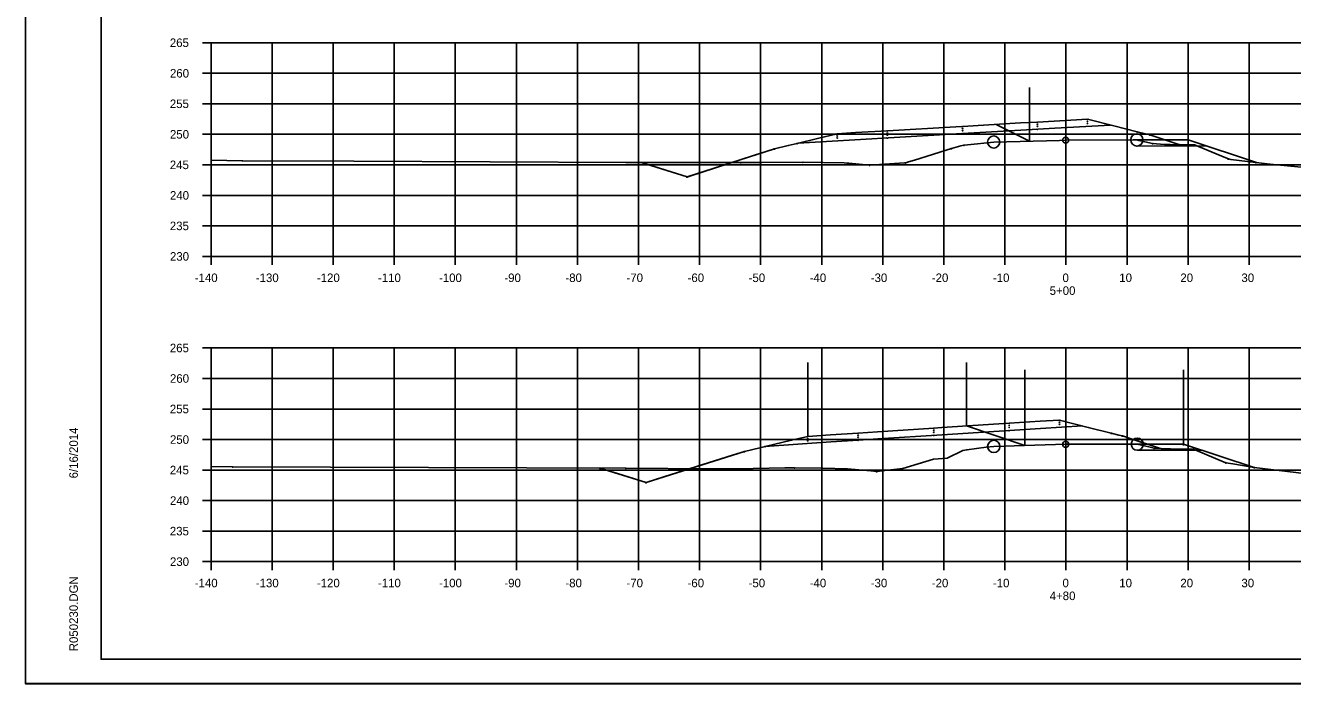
# Model space of a CAD drawing. Extents: x 1300404 to 1323571, y 234004 to 252077.
# Drawn here: x 1315546.9 to 1315754.4, y 241701.8 to 241809.6 of the extents above; entities that cross this region are included whole.
import ezdxf

# ---------------------------------------------------------------- set-up
doc = ezdxf.new("R2010")
doc.units = 0
for name, color, linetype in [('Default', 7, 'Continuous'), ('R_Axis', 7, 'Continuous'), ('R_Axis Annot', 7, 'Continuous'), ('R_Border', 7, 'Continuous'), ('R_Draft', 7, 'Continuous'), ('R_Exist Surface', 7, 'Continuous'), ('R_Fin Surface', 7, 'Continuous'), ('R_Grid', 7, 'Continuous'), ('R_MOT', 7, 'Continuous'), ('R_No Plot', 7, 'Continuous')]:
    doc.layers.add(name, color=color, linetype=linetype)

msp = doc.modelspace()

# ---------------------------------------------------------------- linework, layer by layer
at = {"layer": 'Default'}
for p, q in [((1315559.28, 241705.77), (1315559.28, 241911.23)), ((1315875.46, 241705.77), (1315559.28, 241705.77))]:
    msp.add_line(p, q, dxfattribs=at)
at = {"layer": 'R_Axis'}
for p, q in [((1315575.88, 241806.77), (1315577.28, 241806.77)), ((1315577.28, 241771.77), (1315577.28, 241806.77)), ((1315575.88, 241801.77), (1315577.28, 241801.77)), ((1315575.88, 241796.77), (1315577.28, 241796.77)), ((1315575.88, 241791.77), (1315577.28, 241791.77)), ((1315575.88, 241786.77), (1315577.28, 241786.77)), ((1315575.88, 241781.77), (1315577.28, 241781.77)), ((1315575.88, 241776.77), (1315577.28, 241776.77)), ((1315575.88, 241771.77), (1315577.28, 241771.77)), ((1315577.28, 241771.77), (1315857.28, 241771.77)), ((1315577.28, 241770.37), (1315577.28, 241771.77)), ((1315587.28, 241770.37), (1315587.28, 241771.77)), ((1315597.28, 241770.37), (1315597.28, 241771.77)), ((1315607.28, 241770.37), (1315607.28, 241771.77)), ((1315617.28, 241770.37), (1315617.28, 241771.77)), ((1315627.28, 241770.37), (1315627.28, 241771.77)), ((1315637.28, 241770.37), (1315637.28, 241771.77)), ((1315647.28, 241770.37), (1315647.28, 241771.77)), ((1315657.28, 241770.37), (1315657.28, 241771.77)), ((1315667.28, 241770.37), (1315667.28, 241771.77)), ((1315677.28, 241770.37), (1315677.28, 241771.77)), ((1315687.28, 241770.37), (1315687.28, 241771.77)), ((1315697.28, 241770.37), (1315697.28, 241771.77)), ((1315707.28, 241770.37), (1315707.28, 241771.77)), ((1315717.28, 241770.37), (1315717.28, 241771.77)), ((1315727.28, 241770.37), (1315727.28, 241771.77)), ((1315737.28, 241770.37), (1315737.28, 241771.77)), ((1315747.28, 241770.37), (1315747.28, 241771.77)), ((1315575.88, 241756.77), (1315577.28, 241756.77)), ((1315577.28, 241721.77), (1315577.28, 241756.77)), ((1315575.88, 241751.77), (1315577.28, 241751.77)), ((1315575.88, 241746.77), (1315577.28, 241746.77)), ((1315575.88, 241741.77), (1315577.28, 241741.77)), ((1315575.88, 241736.77), (1315577.28, 241736.77)), ((1315575.88, 241731.77), (1315577.28, 241731.77)), ((1315575.88, 241726.77), (1315577.28, 241726.77)), ((1315575.88, 241721.77), (1315577.28, 241721.77)), ((1315577.28, 241721.77), (1315857.28, 241721.77)), ((1315577.28, 241720.37), (1315577.28, 241721.77)), ((1315587.28, 241720.37), (1315587.28, 241721.77)), ((1315597.28, 241720.37), (1315597.28, 241721.77)), ((1315607.28, 241720.37), (1315607.28, 241721.77)), ((1315617.28, 241720.37), (1315617.28, 241721.77)), ((1315627.28, 241720.37), (1315627.28, 241721.77)), ((1315637.28, 241720.37), (1315637.28, 241721.77)), ((1315647.28, 241720.37), (1315647.28, 241721.77)), ((1315657.28, 241720.37), (1315657.28, 241721.77)), ((1315667.28, 241720.37), (1315667.28, 241721.77)), ((1315677.28, 241720.37), (1315677.28, 241721.77)), ((1315687.28, 241720.37), (1315687.28, 241721.77)), ((1315697.28, 241720.37), (1315697.28, 241721.77)), ((1315707.28, 241720.37), (1315707.28, 241721.77)), ((1315717.28, 241720.37), (1315717.28, 241721.77)), ((1315727.28, 241720.37), (1315727.28, 241721.77)), ((1315737.28, 241720.37), (1315737.28, 241721.77)), ((1315747.28, 241720.37), (1315747.28, 241721.77))]:
    msp.add_line(p, q, dxfattribs=at)
at = {"layer": 'R_Border'}
msp.add_line((1315559.28, 241705.77), (1315559.28, 241705.77), dxfattribs=at)
at = {"layer": 'R_Draft'}
for points in [[(1315712.61, 241793.83), (1315712.66, 241793.73), (1315712.56, 241793.73)], [(1315712.61, 241793.49), (1315712.66, 241793.39), (1315712.56, 241793.39)], [(1315720.79, 241794.28), (1315720.84, 241794.18), (1315720.74, 241794.18)], [(1315720.79, 241793.95), (1315720.84, 241793.85), (1315720.74, 241793.85)], [(1315720.79, 241793.62), (1315720.84, 241793.52), (1315720.74, 241793.52)], [(1315679.83, 241791.9), (1315679.88, 241791.8), (1315679.78, 241791.8)], [(1315679.83, 241791.57), (1315679.88, 241791.47), (1315679.78, 241791.47)], [(1315688.03, 241792.4), (1315688.08, 241792.3), (1315687.98, 241792.3)], [(1315688.03, 241792.06), (1315688.08, 241791.96), (1315687.98, 241791.96)], [(1315688.03, 241791.73), (1315688.08, 241791.63), (1315687.98, 241791.63)], [(1315700.34, 241793.12), (1315700.39, 241793.02), (1315700.29, 241793.02)], [(1315700.34, 241792.79), (1315700.39, 241792.69), (1315700.29, 241792.69)], [(1315700.34, 241792.46), (1315700.39, 241792.36), (1315700.29, 241792.36)], [(1315700.34, 241791.96), (1315700.39, 241791.86), (1315700.29, 241791.86)], [(1315712.61, 241793.16), (1315712.66, 241793.06), (1315712.56, 241793.06)], [(1315712.61, 241792.66), (1315712.66, 241792.56), (1315712.56, 241792.56)], [(1315728.92, 241792.24), (1315728.97, 241792.14), (1315728.87, 241792.14)], [(1315731.01, 241791.71), (1315731.06, 241791.61), (1315730.96, 241791.61)], [(1315669.57, 241789.45), (1315669.62, 241789.35), (1315669.52, 241789.35)], [(1315673.26, 241790.33), (1315673.31, 241790.23), (1315673.21, 241790.23)], [(1315679.83, 241791.24), (1315679.88, 241791.14), (1315679.78, 241791.14)], [(1315688.03, 241791.23), (1315688.08, 241791.13), (1315687.98, 241791.13)], [(1315698.54, 241789.51), (1315698.59, 241789.41), (1315698.49, 241789.41)], [(1315700.56, 241790.05), (1315700.61, 241789.95), (1315700.51, 241789.95)], [(1315731.45, 241790.3), (1315731.5, 241790.2), (1315731.4, 241790.2)], [(1315733.97, 241790.13), (1315734.02, 241790.03), (1315733.92, 241790.03)], [(1315735.78, 241790.13), (1315735.83, 241790.03), (1315735.73, 241790.03)], [(1315735.78, 241790.13), (1315735.83, 241790.03), (1315735.73, 241790.03)], [(1315738.34, 241790.11), (1315738.39, 241790.01), (1315738.29, 241790.01)], [(1315582.42, 241787.5), (1315582.47, 241787.4), (1315582.37, 241787.4)], [(1315645.3, 241787.23), (1315645.35, 241787.13), (1315645.25, 241787.13)], [(1315647.72, 241787.23), (1315647.77, 241787.13), (1315647.67, 241787.13)], [(1315647.72, 241787.23), (1315647.77, 241787.13), (1315647.67, 241787.13)], [(1315674.16, 241787.26), (1315674.21, 241787.16), (1315674.11, 241787.16)], [(1315743.88, 241787.78), (1315743.93, 241787.68), (1315743.83, 241787.68)], [(1315663.99, 241787.19), (1315664.04, 241787.09), (1315663.94, 241787.09)], [(1315681.49, 241787.12), (1315681.54, 241787.02), (1315681.44, 241787.02)], [(1315685.12, 241786.77), (1315685.17, 241786.67), (1315685.07, 241786.67)], [(1315691.03, 241787.16), (1315691.08, 241787.06), (1315690.98, 241787.06)], [(1315748.37, 241787.18), (1315748.42, 241787.08), (1315748.32, 241787.08)], [(1315655.22, 241784.85), (1315655.27, 241784.75), (1315655.17, 241784.75)], [(1315695.63, 241743.7), (1315695.68, 241743.6), (1315695.58, 241743.6)], [(1315707.98, 241744.48), (1315708.03, 241744.38), (1315707.93, 241744.38)], [(1315707.98, 241744.15), (1315708.03, 241744.05), (1315707.93, 241744.05)], [(1315707.98, 241743.82), (1315708.03, 241743.72), (1315707.93, 241743.72)], [(1315716.22, 241745), (1315716.27, 241744.9), (1315716.17, 241744.9)], [(1315716.22, 241744.66), (1315716.27, 241744.56), (1315716.17, 241744.56)], [(1315716.22, 241744.33), (1315716.27, 241744.23), (1315716.17, 241744.23)], [(1315674.98, 241742.33), (1315675.03, 241742.23), (1315674.93, 241742.23)], [(1315674.98, 241741.99), (1315675.03, 241741.89), (1315674.93, 241741.89)], [(1315674.98, 241741.66), (1315675.03, 241741.56), (1315674.93, 241741.56)], [(1315683.24, 241742.88), (1315683.29, 241742.78), (1315683.19, 241742.78)], [(1315683.24, 241742.55), (1315683.29, 241742.45), (1315683.19, 241742.45)], [(1315683.24, 241742.22), (1315683.29, 241742.12), (1315683.19, 241742.12)], [(1315683.24, 241741.72), (1315683.29, 241741.62), (1315683.19, 241741.62)], [(1315695.63, 241743.36), (1315695.68, 241743.26), (1315695.58, 241743.26)], [(1315695.63, 241743.03), (1315695.68, 241742.93), (1315695.58, 241742.93)], [(1315695.63, 241742.53), (1315695.68, 241742.43), (1315695.58, 241742.43)], [(1315707.98, 241743.32), (1315708.03, 241743.22), (1315707.93, 241743.22)], [(1315724.7, 241742.86), (1315724.75, 241742.76), (1315724.65, 241742.76)], [(1315726.51, 241742.41), (1315726.56, 241742.31), (1315726.46, 241742.31)], [(1315664.65, 241739.88), (1315664.7, 241739.78), (1315664.6, 241739.78)], [(1315668.02, 241740.68), (1315668.07, 241740.58), (1315667.97, 241740.58)], [(1315701.04, 241740.16), (1315701.09, 241740.06), (1315700.99, 241740.06)], [(1315731.71, 241740.42), (1315731.76, 241740.32), (1315731.66, 241740.32)], [(1315732.41, 241740.45), (1315732.46, 241740.35), (1315732.36, 241740.35)], [(1315732.41, 241740.45), (1315732.46, 241740.35), (1315732.36, 241740.35)], [(1315734.37, 241740.28), (1315734.42, 241740.18), (1315734.32, 241740.18)], [(1315738.18, 241740.25), (1315738.23, 241740.15), (1315738.13, 241740.15)], [(1315743.44, 241738.01), (1315743.49, 241737.91), (1315743.39, 241737.91)], [(1315580.8, 241737.35), (1315580.85, 241737.25), (1315580.75, 241737.25)], [(1315640.94, 241737.15), (1315640.99, 241737.05), (1315640.89, 241737.05)], [(1315640.94, 241737.15), (1315640.99, 241737.05), (1315640.89, 241737.05)], [(1315645.19, 241737.14), (1315645.24, 241737.04), (1315645.14, 241737.04)], [(1315663.51, 241737.03), (1315663.56, 241736.93), (1315663.46, 241736.93)], [(1315672.84, 241737.2), (1315672.89, 241737.1), (1315672.79, 241737.1)], [(1315681.46, 241737.03), (1315681.51, 241736.93), (1315681.41, 241736.93)], [(1315686.3, 241736.58), (1315686.35, 241736.48), (1315686.25, 241736.48)], [(1315690.56, 241737.08), (1315690.61, 241736.98), (1315690.51, 241736.98)], [(1315748.12, 241737.23), (1315748.17, 241737.13), (1315748.07, 241737.13)], [(1315648.51, 241734.78), (1315648.56, 241734.68), (1315648.46, 241734.68)]]:
    msp.add_lwpolyline(points, close=True, dxfattribs=at)
at = {"layer": 'R_Exist Surface'}
for points in [[(1315577.28, 241787.52), (1315582.42, 241787.45), (1315600.68, 241787.36), (1315645.3, 241787.18), (1315657.68, 241787.16), (1315663.99, 241787.14), (1315667.45, 241787.18), (1315674.16, 241787.21), (1315680.94, 241787.08), (1315681.49, 241787.07), (1315681.73, 241787.05), (1315685.12, 241786.72), (1315690.82, 241787.09), (1315691.03, 241787.11), (1315691.51, 241787.26), (1315692.49, 241787.56), (1315698.54, 241789.46), (1315700.06, 241789.87), (1315700.56, 241790), (1315701.16, 241790.07), (1315705.44, 241790.51), (1315716.21, 241790.78), (1315717.23, 241790.81), (1315728.29, 241790.85), (1315728.89, 241790.85), (1315729.19, 241790.78), (1315731.45, 241790.25), (1315733.42, 241790.12), (1315733.97, 241790.08), (1315734.36, 241790.08), (1315738.34, 241790.06), (1315743.48, 241787.9), (1315743.88, 241787.73), (1315744.25, 241787.67), (1315748.37, 241787.13), (1315750.74, 241786.89), (1315758.08, 241786.17)], [(1315577.28, 241737.33), (1315580.8, 241737.3), (1315628.91, 241737.15), (1315645.19, 241737.09), (1315659.02, 241737), (1315663.51, 241736.98), (1315671.25, 241737.13), (1315672.84, 241737.15), (1315677.45, 241737.06), (1315681.46, 241736.98), (1315685.3, 241736.63), (1315686.3, 241736.53), (1315687.6, 241736.7), (1315690.56, 241737.03), (1315695.56, 241738.53), (1315697.82, 241738.73), (1315700.41, 241739.95), (1315701.04, 241740.11), (1315704.21, 241740.51), (1315705.45, 241740.65), (1315708.77, 241740.74), (1315717.25, 241741), (1315721.15, 241741.01), (1315728.96, 241741.02), (1315730.84, 241740.58), (1315731.71, 241740.37), (1315732.86, 241740.31), (1315734.37, 241740.23), (1315736.44, 241740.21), (1315738.18, 241740.2), (1315742.16, 241738.5), (1315743.44, 241737.96), (1315744.62, 241737.77), (1315748.12, 241737.18), (1315756.27, 241736.19)]]:
    msp.add_lwpolyline(points, dxfattribs=at)
at = {"layer": 'R_Fin Surface'}
for points in [[(1315647.72, 241787.18), (1315648.95, 241786.79), (1315655.22, 241784.8), (1315655.34, 241784.83), (1315655.66, 241784.94), (1315666.1, 241788.28), (1315669.57, 241789.4), (1315671.8, 241789.93), (1315673.26, 241790.28), (1315676.6, 241791.08), (1315679.83, 241791.85), (1315682.79, 241792.04), (1315688.03, 241792.35), (1315699.27, 241793.01), (1315700.34, 241793.07), (1315709.82, 241793.63), (1315712.61, 241793.78), (1315715.36, 241793.93), (1315720.79, 241794.23), (1315725.12, 241793.15), (1315728.92, 241792.19), (1315730.3, 241791.84), (1315731.01, 241791.66), (1315734.29, 241790.57), (1315735.78, 241790.08)], [(1315640.94, 241737.1), (1315643.84, 241736.19), (1315648.51, 241734.73), (1315651.44, 241735.65), (1315657.82, 241737.67), (1315662.65, 241739.2), (1315664.65, 241739.83), (1315667.15, 241740.42), (1315668.02, 241740.63), (1315672.34, 241741.65), (1315674.98, 241742.28), (1315678.7, 241742.54), (1315683.24, 241742.83), (1315686.41, 241743.05), (1315695.63, 241743.65), (1315696.94, 241743.73), (1315707.98, 241744.43), (1315713.05, 241744.76), (1315716.22, 241744.95), (1315720.94, 241743.76), (1315724.7, 241742.81), (1315725.95, 241742.5), (1315726.51, 241742.36), (1315727.97, 241741.87), (1315732.41, 241740.4)]]:
    msp.add_lwpolyline(points, dxfattribs=at)
at = {"layer": 'R_Grid'}
for p, q in [((1315577.28, 241806.77), (1315857.28, 241806.77)), ((1315577.28, 241771.77), (1315577.28, 241806.77)), ((1315587.28, 241771.77), (1315587.28, 241806.77)), ((1315597.28, 241771.77), (1315597.28, 241806.77)), ((1315607.28, 241771.77), (1315607.28, 241806.77)), ((1315617.28, 241771.77), (1315617.28, 241806.77)), ((1315627.28, 241771.77), (1315627.28, 241806.77)), ((1315637.28, 241771.77), (1315637.28, 241806.77)), ((1315647.28, 241771.77), (1315647.28, 241806.77)), ((1315657.28, 241771.77), (1315657.28, 241806.77)), ((1315667.28, 241771.77), (1315667.28, 241806.77)), ((1315677.28, 241771.77), (1315677.28, 241806.77)), ((1315687.28, 241771.77), (1315687.28, 241806.77)), ((1315697.28, 241771.77), (1315697.28, 241806.77)), ((1315707.28, 241771.77), (1315707.28, 241806.77)), ((1315717.28, 241771.77), (1315717.28, 241806.77)), ((1315727.28, 241771.77), (1315727.28, 241806.77)), ((1315737.28, 241771.77), (1315737.28, 241806.77)), ((1315747.28, 241771.77), (1315747.28, 241806.77)), ((1315577.28, 241801.77), (1315857.28, 241801.77)), ((1315577.28, 241796.77), (1315857.28, 241796.77)), ((1315577.28, 241791.77), (1315857.28, 241791.77)), ((1315577.28, 241786.77), (1315857.28, 241786.77)), ((1315577.28, 241781.77), (1315857.28, 241781.77)), ((1315577.28, 241776.77), (1315857.28, 241776.77)), ((1315577.28, 241771.77), (1315857.28, 241771.77)), ((1315577.28, 241756.77), (1315857.28, 241756.77)), ((1315577.28, 241721.77), (1315577.28, 241756.77)), ((1315587.28, 241721.77), (1315587.28, 241756.77)), ((1315597.28, 241721.77), (1315597.28, 241756.77)), ((1315607.28, 241721.77), (1315607.28, 241756.77)), ((1315617.28, 241721.77), (1315617.28, 241756.77)), ((1315627.28, 241721.77), (1315627.28, 241756.77)), ((1315637.28, 241721.77), (1315637.28, 241756.77)), ((1315647.28, 241721.77), (1315647.28, 241756.77)), ((1315657.28, 241721.77), (1315657.28, 241756.77)), ((1315667.28, 241721.77), (1315667.28, 241756.77)), ((1315677.28, 241721.77), (1315677.28, 241756.77)), ((1315687.28, 241721.77), (1315687.28, 241756.77)), ((1315697.28, 241721.77), (1315697.28, 241756.77)), ((1315707.28, 241721.77), (1315707.28, 241756.77)), ((1315717.28, 241721.77), (1315717.28, 241756.77)), ((1315727.28, 241721.77), (1315727.28, 241756.77)), ((1315737.28, 241721.77), (1315737.28, 241756.77)), ((1315747.28, 241721.77), (1315747.28, 241756.77)), ((1315577.28, 241751.77), (1315857.28, 241751.77)), ((1315577.28, 241746.77), (1315857.28, 241746.77)), ((1315577.28, 241741.77), (1315857.28, 241741.77)), ((1315577.28, 241736.77), (1315857.28, 241736.77)), ((1315577.28, 241731.77), (1315857.28, 241731.77)), ((1315577.28, 241726.77), (1315857.28, 241726.77)), ((1315577.28, 241721.77), (1315857.28, 241721.77))]:
    msp.add_line(p, q, dxfattribs=at)
at = {"layer": 'R_MOT'}
for p, q in [((1315711.3, 241790.66), (1315711.3, 241799.44)), ((1315737.3, 241790.66), (1315737.3, 241799.44)), ((1315705.83, 241793.39), (1315711.3, 241790.66)), ((1315728.89, 241790.85), (1315737.3, 241790.89)), ((1315728.89, 241789.85), (1315740.27, 241789.9)), ((1315737.3, 241790.89), (1315748.65, 241787.1)), ((1315674.98, 241742.28), (1315674.98, 241754.37)), ((1315700.98, 241743.99), (1315700.98, 241754.37)), ((1315710.55, 241740.8), (1315710.55, 241753.21)), ((1315736.55, 241740.8), (1315736.55, 241753.21)), ((1315700.98, 241743.99), (1315710.55, 241740.8)), ((1315728.96, 241741.02), (1315736.55, 241741.04)), ((1315728.96, 241740.02), (1315739.53, 241740.04)), ((1315736.55, 241741.04), (1315748.25, 241737.13))]:
    msp.add_line(p, q, dxfattribs=at)
for points in [[(1315673.41, 241790.31), (1315699.34, 241791.84), (1315709.89, 241792.46), (1315715.43, 241792.76), (1315724.59, 241793.28)], [(1315667.94, 241740.61), (1315678.78, 241741.37), (1315683.32, 241741.67), (1315686.48, 241741.88), (1315697.02, 241742.56), (1315713.12, 241743.59), (1315719.99, 241744)]]:
    msp.add_lwpolyline(points, dxfattribs=at)
at = {"layer": 'R_No Plot'}
msp.add_line((1315546.87, 241701.79), (1315880.21, 241701.79), dxfattribs=at)
for points in [[(1315546.87, 241915.12), (1315880.21, 241915.12), (1315880.21, 241701.78), (1315546.87, 241701.78)], [(1315793.2, 241911.23), (1315793.2, 241901.35), (1315828.93, 241901.35), (1315828.93, 241898.43), (1315852.13, 241898.43), (1315852.13, 241876.31), (1315875.46, 241876.31), (1315875.46, 241705.77), (1315559.28, 241705.77), (1315559.28, 241911.23)]]:
    msp.add_lwpolyline(points, close=True, dxfattribs=at)
for points in [[(1315669.57, 241789.4), (1315655.22, 241784.8), (1315647.72, 241787.18)], [(1315669.57, 241789.4), (1315655.22, 241784.8), (1315647.72, 241787.18)], [(1315669.57, 241789.4), (1315655.22, 241784.8), (1315647.72, 241787.18)], [(1315669.57, 241789.4), (1315655.22, 241784.8), (1315647.72, 241787.18)], [(1315669.57, 241789.4), (1315655.22, 241784.8), (1315647.72, 241787.18)], [(1315655.22, 241784.8), (1315647.72, 241787.18)], [(1315664.65, 241739.83), (1315648.51, 241734.73), (1315640.94, 241737.1)], [(1315664.65, 241739.83), (1315648.51, 241734.73), (1315640.94, 241737.1)], [(1315664.65, 241739.83), (1315648.51, 241734.73), (1315640.94, 241737.1)], [(1315664.65, 241739.83), (1315648.51, 241734.73), (1315640.94, 241737.1)], [(1315664.65, 241739.83), (1315648.51, 241734.73), (1315640.94, 241737.1)], [(1315648.51, 241734.73), (1315640.94, 241737.1)]]:
    msp.add_lwpolyline(points, dxfattribs=at)
for centre, radius in [((1315705.44, 241790.51), 1), ((1315728.89, 241790.85), 1), ((1315717.23, 241790.81), 0.5), ((1315705.45, 241740.65), 1), ((1315728.96, 241741.02), 1), ((1315717.25, 241741), 0.5)]:
    msp.add_circle(centre, radius, dxfattribs=at)

# ---------------------------------------------------------------- texts
at = {"layer": 'R_Axis'}
for p in [(1315577.28, 241771.77), (1315577.28, 241721.77)]:
    msp.add_text('-', height=0.0001, dxfattribs=at).set_placement(p)
at = {"layer": 'R_Axis Annot'}
for s, p in [('265', (1315570.53, 241806.07)), ('260', (1315570.55, 241801.07)), ('255', (1315570.53, 241796.07)), ('250', (1315570.55, 241791.07)), ('245', (1315570.53, 241786.07)), ('240', (1315570.55, 241781.07)), ('235', (1315570.53, 241776.07)), ('230', (1315570.55, 241771.07)), ('-140', (1315574.61, 241767.57)), ('-130', (1315584.61, 241767.57)), ('-120', (1315594.61, 241767.57)), ('-110', (1315604.61, 241767.57)), ('-100', (1315614.61, 241767.57)), ('-90', (1315625.31, 241767.57)), ('-80', (1315635.31, 241767.57)), ('-70', (1315645.31, 241767.57)), ('-60', (1315655.31, 241767.57)), ('-50', (1315665.31, 241767.57)), ('-40', (1315675.31, 241767.57)), ('-30', (1315685.31, 241767.57)), ('-20', (1315695.31, 241767.57)), ('-10', (1315705.31, 241767.57)), ('0', (1315716.71, 241767.57)), ('10', (1315726.01, 241767.57)), ('20', (1315736.01, 241767.57)), ('30', (1315746.01, 241767.57)), ('5+00', (1315714.61, 241765.47)), ('265', (1315570.53, 241756.07)), ('260', (1315570.55, 241751.07)), ('255', (1315570.53, 241746.07)), ('250', (1315570.55, 241741.07)), ('245', (1315570.53, 241736.07)), ('240', (1315570.55, 241731.07)), ('235', (1315570.53, 241726.07)), ('230', (1315570.55, 241721.07)), ('-140', (1315574.61, 241717.57)), ('-130', (1315584.61, 241717.57)), ('-120', (1315594.61, 241717.57)), ('-110', (1315604.61, 241717.57)), ('-100', (1315614.61, 241717.57)), ('-90', (1315625.31, 241717.57)), ('-80', (1315635.31, 241717.57)), ('-70', (1315645.31, 241717.57)), ('-60', (1315655.31, 241717.57)), ('-50', (1315665.31, 241717.57)), ('-40', (1315675.31, 241717.57)), ('-30', (1315685.31, 241717.57)), ('-20', (1315695.31, 241717.57)), ('-10', (1315705.31, 241717.57)), ('0', (1315716.71, 241717.57)), ('10', (1315726.01, 241717.57)), ('20', (1315736.01, 241717.57)), ('30', (1315746.01, 241717.57)), ('4+80', (1315714.61, 241715.47))]:
    msp.add_text(s, height=1.4, dxfattribs=at).set_placement(p)
at = {"layer": 'R_Border'}
for s, p in [('6/16/2014', (1315555.47, 241735.41)), ('R050230.DGN', (1315555.47, 241707.09))]:
    msp.add_text(s, height=1.4, rotation=90, dxfattribs=at).set_placement(p)

doc.saveas('drawing.dxf')
